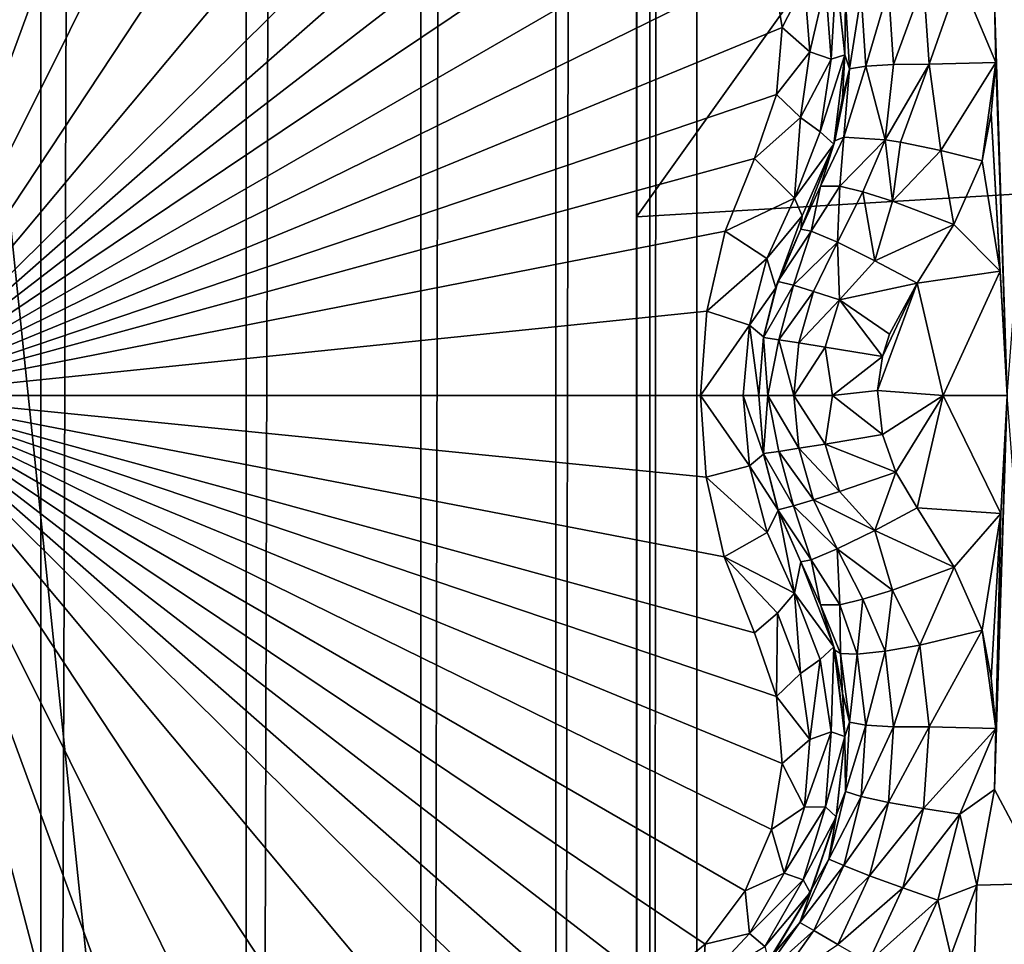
# Model space of a CAD drawing. Header units: metres. Extents: x -205 to 205, y -104 to 104.
# Tile 1034 of 1056: x 36.27 to 38.38, y -50.14 to -48.15. Entities that reach past the tile are written whole.
import ezdxf

# ---------------------------------------------------------------- set-up
doc = ezdxf.new("R2010")
doc.units = ezdxf.units.M
doc.layers.add('solid_01_2-CONSUMER_EHM_BOX_SW0001', color=7, linetype='CONTINUOUS')

msp = doc.modelspace()

# ---------------------------------------------------------------- linework, layer by layer
at = {"layer": 'solid_01_2-CONSUMER_EHM_BOX_SW0001'}
for points in [[(37.725636, -66.17981), (37.7257, 66.262611), (93.554939, 67.880234)], [(37.725636, -66.737389), (93.554939, 67.880234), (93.353928, 67.360405)], [(37.725636, -66.737389), (37.725636, -66.17981), (93.554939, 67.880234)], [(37.725636, -66.737389), (93.353928, 67.360405), (93.252739, 66.82016)], [(37.423435, -67.797455), (93.252739, 66.82016), (93.252739, 66.262589)], [(37.423435, -67.797455), (37.624447, -67.277626), (93.252739, 66.82016)], [(37.624447, -67.277626), (37.725636, -66.737389), (93.252739, 66.82016)], [(93.25267, -66.17984), (37.423435, -67.797455), (93.252739, 66.262589)], [(37.624451, -65.639565), (37.624512, 65.722374), (37.7257, 66.262611)], [(37.725636, -66.17981), (37.624451, -65.639565), (37.7257, 66.262611)], [(37.423439, -65.119743), (37.4235, 65.202545), (37.624512, 65.722374)], [(37.624451, -65.639565), (37.423439, -65.119743), (37.624512, 65.722374)], [(37.133389, -64.652367), (37.13345, 64.735168), (37.4235, 65.202545)], [(37.423439, -65.119743), (37.133389, -64.652367), (37.4235, 65.202545)], [(36.758873, -64.240562), (36.758934, 64.323364), (37.13345, 64.735168)], [(37.133389, -64.652367), (36.758873, -64.240562), (37.13345, 64.735168)], [(36.318722, -63.909256), (36.318783, 63.992058), (36.758934, 64.323364)], [(36.758873, -64.240562), (36.318722, -63.909256), (36.758934, 64.323364)], [(35.821896, -63.660854), (35.821957, 63.74366), (36.318783, 63.992058)], [(36.318722, -63.909256), (35.821896, -63.660854), (36.318783, 63.992058)], [(39.041775, -42.73806, 75), (38.274673, -42.903759, 75), (63.596031, -54.576706, 75)], [(38.274673, -42.903759, 75), (-63.60397, -54.56757, 75), (63.596031, -54.576706, 75)], [(38.274673, -42.903759, 75), (37.499931, -42.958599, 75), (-63.60397, -54.56757, 75)], [(37.499931, -42.958599, 75), (-37.500069, -42.958565, 75), (-63.60397, -54.56757, 75)], [(37.595528, -61.574837, 72), (43.786026, -46.668743, 72), (44.826401, -45.865761, 72)], [(54.595528, -61.576061, 72), (37.595528, -61.574837, 72), (44.826401, -45.865761, 72)], [(37.595528, -61.574837, 72), (42.657833, -47.341644, 72), (43.786026, -46.668743, 72)], [(35.989162, -48.958599, 15.440842), (36.383926, -46.983891, 16.603498), (36.265377, -46.901554, 16.639135)], [(35.989162, -48.958599, 15.440842), (36.478699, -47.093544, 16.554106), (36.383926, -46.983891, 16.603498)], [(37.596462, -48.574837, 69.5), (37.596569, -47.074837, 69.5), (38.71262, -47.009129, 69.5)], [(38.908333, -48.496426, 69.5), (37.596462, -48.574837, 69.5), (38.71262, -47.009129, 69.5)], [(36.095982, -55.224731, 66.416206), (36.096569, -47.07473, 63.099998), (37.595528, -61.574837, 69)], [(37.595528, -61.574837, 69), (36.096569, -47.07473, 63.099998), (37.596569, -47.074837, 63.099998)], [(37.595528, -61.574837, 69), (37.596569, -47.074837, 63.099998), (37.595528, -61.574837, 72)], [(37.596462, -48.574837, 69.5), (37.595528, -61.574837, 72), (37.596569, -47.074837, 63.099998)], [(37.596462, -48.574837, 69.5), (37.596569, -47.074837, 63.099998), (37.596569, -47.074837, 69.5)], [(35.989162, -48.958599, 15.440842), (36.612408, -47.257301, 16.486921), (36.478699, -47.093544, 16.554106)], [(35.989162, -48.958599, 15.440842), (36.772251, -47.391598, 16.45223), (36.612408, -47.257301, 16.486921)], [(37.595528, -61.574837, 72), (41.456921, -47.875465, 72), (42.657833, -47.341644, 72)], [(35.989162, -48.958599, 15.440842), (36.954746, -47.496952, 16.452236), (36.772251, -47.391598, 16.45223)], [(35.989162, -48.958599, 15.440842), (37.150982, -47.56823, 16.486938), (36.954746, -47.496952, 16.452236)], [(35.989162, -48.958599, 15.440842), (37.359581, -47.602123, 16.554106), (37.150982, -47.56823, 16.486938)], [(35.989162, -48.958599, 15.440842), (37.501896, -47.62936, 16.603487), (37.359581, -47.602123, 16.554106)], [(35.989162, -48.958599, 15.440842), (37.632435, -47.690819, 16.639118), (37.501896, -47.62936, 16.603487)], [(35.989162, -48.958599, 15.440842), (37.743534, -47.781624, 16.660553), (37.632435, -47.690819, 16.639118)], [(35.989162, -48.958599, 15.440842), (37.829433, -47.896053, 16.667706), (37.743534, -47.781624, 16.660553)], [(37.595528, -61.574837, 72), (40.200916, -48.262257, 72), (41.456921, -47.875465, 72)], [(35.989162, -48.958599, 15.440842), (37.885609, -48.027653, 16.660563), (37.829433, -47.896053, 16.667706)], [(38.471291, -47.912022, 18.295647), (38.363773, -48.113869, 18.35541), (38.390972, -48.958599, 18.393747)], [(35.989162, -48.958599, 15.440842), (37.908722, -48.169277, 16.639137), (37.885609, -48.027653, 16.660563)], [(37.956482, -48.075439, 16.698145), (37.885609, -48.027653, 16.660563), (37.908722, -48.169277, 16.639137)], [(38.001751, -48.076324, 16.759886), (38.013489, -48.237179, 16.731564), (38.024208, -48.055325, 16.873802)], [(38.013489, -48.237179, 16.731564), (38.043224, -48.227348, 16.853397), (38.024208, -48.055325, 16.873802)], [(38.024208, -48.055325, 16.873802), (38.043224, -48.227348, 16.853397), (38.025219, -48.05991, 18.108315)], [(38.044724, -48.109043, 18.184185), (38.025219, -48.05991, 18.108315), (38.043224, -48.227348, 18.126163)], [(38.043224, -48.227348, 16.853397), (38.043224, -48.227348, 18.126163), (38.025219, -48.05991, 18.108315)], [(38.223751, -48.24789, 18.370024), (38.28981, -48.060604, 18.362474), (38.211338, -48.072567, 18.35281)], [(38.223751, -48.24789, 18.370024), (38.366783, -48.24427, 18.367846), (38.28981, -48.060604, 18.362474)], [(38.363773, -48.113869, 18.35541), (38.28981, -48.060604, 18.362474), (38.366783, -48.24427, 18.367846)], [(37.967896, -48.220901, 16.672249), (37.956482, -48.075439, 16.698145), (37.908722, -48.169277, 16.639137)], [(38.001751, -48.076324, 16.759886), (37.956482, -48.075439, 16.698145), (37.967896, -48.220901, 16.672249)], [(38.001751, -48.076324, 16.759886), (37.967896, -48.220901, 16.672249), (38.013489, -48.237179, 16.731564)], [(38.211338, -48.072567, 18.35281), (38.136452, -48.086048, 18.315992), (38.14761, -48.248199, 18.333315)], [(38.223751, -48.24789, 18.370024), (38.211338, -48.072567, 18.35281), (38.14761, -48.248199, 18.333315)], [(38.078293, -48.098862, 18.256014), (38.044724, -48.109043, 18.184185), (38.052982, -48.257805, 18.2019)], [(38.087986, -48.251778, 18.273518), (38.078293, -48.098862, 18.256014), (38.052982, -48.257805, 18.2019)], [(38.136452, -48.086048, 18.315992), (38.078293, -48.098862, 18.256014), (38.087986, -48.251778, 18.273518)], [(38.14761, -48.248199, 18.333315), (38.136452, -48.086048, 18.315992), (38.087986, -48.251778, 18.273518)], [(38.052982, -48.257805, 18.2019), (38.044724, -48.109043, 18.184185), (38.043224, -48.227348, 18.126163)], [(38.366783, -48.24427, 18.367846), (38.390972, -48.958599, 18.393747), (38.363773, -48.113869, 18.35541)], [(35.989162, -48.958599, 15.440842), (37.896694, -48.313107, 16.603502), (37.908722, -48.169277, 16.639137)], [(37.967896, -48.220901, 16.672249), (37.908722, -48.169277, 16.639137), (37.896694, -48.313107, 16.603502)], [(37.947674, -48.362118, 16.634918), (37.967896, -48.220901, 16.672249), (37.896694, -48.313107, 16.603502)], [(38.013489, -48.237179, 16.731564), (37.967896, -48.220901, 16.672249), (37.947674, -48.362118, 16.634918)], [(37.99004, -48.392731, 16.690861), (38.019402, -48.419594, 16.818287), (38.043224, -48.227348, 16.853397)], [(38.013489, -48.237179, 16.731564), (37.99004, -48.392731, 16.690861), (38.043224, -48.227348, 16.853397)], [(38.019402, -48.419594, 16.818287), (38.037735, -48.320194, 18.139544), (38.043224, -48.227348, 18.126163)], [(38.043224, -48.227348, 16.853397), (38.019402, -48.419594, 16.818287), (38.043224, -48.227348, 18.126163)], [(38.052982, -48.257805, 18.2019), (38.043224, -48.227348, 18.126163), (38.037735, -48.320194, 18.139544)], [(38.013489, -48.237179, 16.731564), (37.947674, -48.362118, 16.634918), (37.99004, -48.392731, 16.690861)], [(38.14761, -48.248199, 18.333315), (38.087986, -48.251778, 18.273518), (38.129105, -48.410027, 18.356613)], [(38.223751, -48.24789, 18.370024), (38.14761, -48.248199, 18.333315), (38.129105, -48.410027, 18.356613)], [(38.223751, -48.24789, 18.370024), (38.129105, -48.410027, 18.356613), (38.162582, -48.415279, 18.376804)], [(38.248997, -48.432632, 18.401863), (38.223751, -48.24789, 18.370024), (38.162582, -48.415279, 18.376804)], [(38.248997, -48.432632, 18.401863), (38.366783, -48.24427, 18.367846), (38.223751, -48.24789, 18.370024)], [(38.248997, -48.432632, 18.401863), (38.33762, -48.455177, 18.393747), (38.366783, -48.24427, 18.367846)], [(38.357048, -48.353325, 18.380333), (38.366783, -48.24427, 18.367846), (38.33762, -48.455177, 18.393747)], [(38.357048, -48.353325, 18.380333), (38.390972, -48.958599, 18.393747), (38.366783, -48.24427, 18.367846)], [(37.595528, -61.574837, 72), (38.908333, -48.496426, 72), (40.200916, -48.262257, 72)], [(38.052982, -48.257805, 18.2019), (38.037735, -48.320194, 18.139544), (38.021217, -48.41222, 18.155281)], [(38.040459, -48.404324, 18.24468), (38.052982, -48.257805, 18.2019), (38.021217, -48.41222, 18.155281)], [(38.087986, -48.251778, 18.273518), (38.052982, -48.257805, 18.2019), (38.040459, -48.404324, 18.24468)], [(38.129105, -48.410027, 18.356613), (38.087986, -48.251778, 18.273518), (38.040459, -48.404324, 18.24468)], [(35.989162, -48.958599, 15.440842), (37.849113, -48.45002, 16.554106), (37.896694, -48.313107, 16.603502)], [(37.947674, -48.362118, 16.634918), (37.896694, -48.313107, 16.603502), (37.849113, -48.45002, 16.554106)], [(38.019402, -48.419594, 16.818287), (38.021217, -48.41222, 18.155281), (38.037735, -48.320194, 18.139544)], [(38.357048, -48.353325, 18.380333), (38.33762, -48.455177, 18.393747), (38.376179, -48.691734, 18.393724)], [(38.357048, -48.353325, 18.380333), (38.376179, -48.691734, 18.393724), (38.390972, -48.958599, 18.393747)], [(37.934898, -48.535103, 16.639467), (37.947674, -48.362118, 16.634918), (37.849113, -48.45002, 16.554106)], [(37.99004, -48.392731, 16.690861), (37.947674, -48.362118, 16.634918), (37.934898, -48.535103, 16.639467)], [(37.99004, -48.392731, 16.690861), (37.934898, -48.535103, 16.639467), (38.019402, -48.419594, 16.818287)], [(37.934898, -48.535103, 16.639467), (37.951801, -48.573315, 16.70359), (38.019402, -48.419594, 16.818287)], [(37.990948, -48.509491, 18.172096), (38.019402, -48.419594, 16.818287), (37.948456, -48.601891, 16.770613)], [(37.951801, -48.573315, 16.70359), (37.948456, -48.601891, 16.770613), (38.019402, -48.419594, 16.818287)], [(37.990948, -48.509491, 18.172096), (38.040459, -48.404324, 18.24468), (38.021217, -48.41222, 18.155281)], [(38.031898, -48.509453, 18.304129), (38.040459, -48.404324, 18.24468), (37.990948, -48.509491, 18.172096)], [(37.990948, -48.509491, 18.172096), (38.021217, -48.41222, 18.155281), (38.019402, -48.419594, 16.818287)], [(38.031898, -48.509453, 18.304129), (38.129105, -48.410027, 18.356613), (38.040459, -48.404324, 18.24468)], [(38.08144, -48.521561, 18.36202), (38.129105, -48.410027, 18.356613), (38.031898, -48.509453, 18.304129)], [(38.145145, -48.541233, 18.402063), (38.129105, -48.410027, 18.356613), (38.08144, -48.521561, 18.36202)], [(38.145145, -48.541233, 18.402063), (38.162582, -48.415279, 18.376804), (38.129105, -48.410027, 18.356613)], [(38.145145, -48.541233, 18.402063), (38.248997, -48.432632, 18.401863), (38.162582, -48.415279, 18.376804)], [(38.276997, -48.591938, 18.416395), (38.248997, -48.432632, 18.401863), (38.145145, -48.541233, 18.402063)], [(38.276997, -48.591938, 18.416395), (38.33762, -48.455177, 18.393747), (38.248997, -48.432632, 18.401863)], [(35.989162, -48.958599, 15.440842), (37.78635, -48.606052, 16.498224), (37.849113, -48.45002, 16.554106)], [(37.934898, -48.535103, 16.639467), (37.849113, -48.45002, 16.554106), (37.78635, -48.606052, 16.498224)], [(38.376179, -48.691734, 18.393724), (38.33762, -48.455177, 18.393747), (38.276997, -48.591938, 18.416395)], [(37.595528, -61.574837, 72), (37.596462, -48.574837, 72), (38.908333, -48.496426, 72)], [(38.908333, -48.496426, 69.5), (38.908333, -48.496426, 72), (37.596462, -48.574837, 72)], [(38.908333, -48.496426, 69.5), (37.596462, -48.574837, 72), (37.596462, -48.574837, 69.5)], [(37.948456, -48.601891, 18.184393), (37.990948, -48.509491, 18.172096), (37.948456, -48.601891, 16.770613)], [(37.970692, -48.605961, 18.285564), (37.990948, -48.509491, 18.172096), (37.948456, -48.601891, 18.184393)], [(38.031898, -48.509453, 18.304129), (37.970692, -48.605961, 18.285564), (38.026878, -48.629761, 18.369303)], [(38.031898, -48.509453, 18.304129), (37.990948, -48.509491, 18.172096), (37.970692, -48.605961, 18.285564)], [(38.08144, -48.521561, 18.36202), (38.031898, -48.509453, 18.304129), (38.026878, -48.629761, 18.369303)], [(38.08144, -48.521561, 18.36202), (38.026878, -48.629761, 18.369303), (38.107368, -48.669197, 18.42128)], [(38.145145, -48.541233, 18.402063), (38.08144, -48.521561, 18.36202), (38.107368, -48.669197, 18.42128)], [(37.78635, -48.606052, 16.498224), (37.87603, -48.664715, 16.587399), (37.934898, -48.535103, 16.639467)], [(37.87603, -48.664715, 16.587399), (37.951801, -48.573315, 16.70359), (37.934898, -48.535103, 16.639467)], [(38.276997, -48.591938, 18.416395), (38.145145, -48.541233, 18.402063), (38.107368, -48.669197, 18.42128)], [(37.596462, -48.574837, 69.5), (37.596462, -48.574837, 72), (37.595528, -61.574837, 72)], [(37.87603, -48.664715, 16.587399), (37.894646, -48.727634, 16.708603), (37.951801, -48.573315, 16.70359)], [(37.894646, -48.727634, 16.708603), (37.948456, -48.601891, 16.770613), (37.951801, -48.573315, 16.70359)], [(35.989162, -48.958599, 15.440842), (37.746758, -48.777828, 16.460941), (37.78635, -48.606052, 16.498224)], [(37.746758, -48.777828, 16.460941), (37.87603, -48.664715, 16.587399), (37.78635, -48.606052, 16.498224)], [(37.894646, -48.727634, 16.708603), (37.948456, -48.601891, 18.184393), (37.948456, -48.601891, 16.770613)], [(37.899246, -48.713879, 18.188141), (37.948456, -48.601891, 18.184393), (37.894646, -48.727634, 16.708603)], [(37.970692, -48.605961, 18.285564), (37.948456, -48.601891, 18.184393), (37.899246, -48.713879, 18.188141)], [(37.970692, -48.605961, 18.285564), (37.899246, -48.713879, 18.188141), (37.933006, -48.721889, 18.314867)], [(38.026878, -48.629761, 18.369303), (37.970692, -48.605961, 18.285564), (37.933006, -48.721889, 18.314867)], [(38.276997, -48.591938, 18.416395), (38.107368, -48.669197, 18.42128), (38.198376, -48.717518, 18.432564)], [(38.376179, -48.691734, 18.393724), (38.276997, -48.591938, 18.416395), (38.198376, -48.717518, 18.432564)], [(38.026878, -48.629761, 18.369303), (37.933006, -48.721889, 18.314867), (37.975788, -48.735058, 18.370695)], [(38.026878, -48.629761, 18.369303), (37.975788, -48.735058, 18.370695), (38.031483, -48.753117, 18.411472)], [(38.107368, -48.669197, 18.42128), (38.026878, -48.629761, 18.369303), (38.031483, -48.753117, 18.411472)], [(37.746758, -48.777828, 16.460941), (37.838367, -48.807808, 16.552685), (37.87603, -48.664715, 16.587399)], [(37.838367, -48.807808, 16.552685), (37.894646, -48.727634, 16.708603), (37.87603, -48.664715, 16.587399)], [(38.107368, -48.669197, 18.42128), (38.031483, -48.753117, 18.411472), (38.198376, -48.717518, 18.432564)], [(38.376179, -48.691734, 18.393724), (38.198376, -48.717518, 18.432564), (38.253761, -48.958599, 18.426504)], [(38.376179, -48.691734, 18.393724), (38.253761, -48.958599, 18.426504), (38.390972, -48.958599, 18.393747)], [(37.868587, -48.834179, 18.189436), (37.899246, -48.713879, 18.188141), (37.868816, -48.832832, 16.677401)], [(37.933006, -48.721889, 18.314867), (37.899246, -48.713879, 18.188141), (37.868587, -48.834179, 18.189436)], [(37.899246, -48.713879, 18.188141), (37.894646, -48.727634, 16.708603), (37.868816, -48.832832, 16.677401)], [(37.838367, -48.807808, 16.552685), (37.868816, -48.832832, 16.677401), (37.894646, -48.727634, 16.708603)], [(37.933006, -48.721889, 18.314867), (37.868587, -48.834179, 18.189436), (37.901688, -48.838829, 18.314287)], [(37.975788, -48.735058, 18.370695), (37.933006, -48.721889, 18.314867), (37.901688, -48.838829, 18.314287)], [(37.975788, -48.735058, 18.370695), (37.901688, -48.838829, 18.314287), (37.94455, -48.845642, 18.36972)], [(38.031483, -48.753117, 18.411472), (37.975788, -48.735058, 18.370695), (37.94455, -48.845642, 18.36972)], [(38.031483, -48.753117, 18.411472), (38.138485, -48.827187, 18.43854), (38.198376, -48.717518, 18.432564)], [(38.198376, -48.717518, 18.432564), (38.123825, -48.874779, 18.439276), (38.113277, -48.947495, 18.439625)], [(38.253761, -48.958599, 18.426504), (38.198376, -48.717518, 18.432564), (38.113277, -48.947495, 18.439625)], [(38.198376, -48.717518, 18.432564), (38.138485, -48.827187, 18.43854), (38.123825, -48.874779, 18.439276)], [(38.031483, -48.753117, 18.411472), (37.94455, -48.845642, 18.36972), (38.000629, -48.854782, 18.41069)], [(38.031483, -48.753117, 18.411472), (38.000629, -48.854782, 18.41069), (38.123825, -48.874779, 18.439276)], [(38.031483, -48.753117, 18.411472), (38.123825, -48.874779, 18.439276), (38.138485, -48.827187, 18.43854)], [(35.989162, -48.958599, 15.440842), (37.733196, -48.958599, 16.44776), (37.746758, -48.777828, 16.460941)], [(37.733196, -48.958599, 16.44776), (37.838367, -48.807808, 16.552685), (37.746758, -48.777828, 16.460941)], [(37.733196, -48.958599, 16.44776), (37.824703, -48.958599, 16.539265), (37.838367, -48.807808, 16.552685)], [(37.824703, -48.958599, 16.539265), (37.858196, -48.958599, 16.664267), (37.838367, -48.807808, 16.552685)], [(37.858196, -48.958599, 16.664267), (37.868816, -48.832832, 16.677401), (37.838367, -48.807808, 16.552685)], [(37.868587, -48.834179, 18.189436), (37.868816, -48.832832, 16.677401), (37.858196, -48.958599, 16.664267)], [(37.858196, -48.958599, 18.189676), (37.868587, -48.834179, 18.189436), (37.858196, -48.958599, 16.664267)], [(37.868587, -48.834179, 18.189436), (37.858196, -48.958599, 18.189676), (37.877804, -48.958599, 18.286726)], [(37.901688, -48.838829, 18.314287), (37.868587, -48.834179, 18.189436), (37.877804, -48.958599, 18.286726)], [(37.901688, -48.838829, 18.314287), (37.877804, -48.958599, 18.286726), (37.933483, -48.958599, 18.36849)], [(37.94455, -48.845642, 18.36972), (37.901688, -48.838829, 18.314287), (37.933483, -48.958599, 18.36849)], [(38.000629, -48.854782, 18.41069), (37.94455, -48.845642, 18.36972), (37.933483, -48.958599, 18.36849)], [(38.000629, -48.854782, 18.41069), (37.933483, -48.958599, 18.36849), (38.016502, -48.958599, 18.422255)], [(38.123825, -48.874779, 18.439276), (38.000629, -48.854782, 18.41069), (38.016502, -48.958599, 18.422255)], [(38.123825, -48.874779, 18.439276), (38.016502, -48.958599, 18.422255), (38.113277, -48.947495, 18.439625)], [(38.123798, -49.041916, 18.439278), (38.113277, -48.947495, 18.439625), (38.016502, -48.958599, 18.422255)], [(38.253761, -48.958599, 18.426504), (38.113277, -48.947495, 18.439625), (38.123798, -49.041916, 18.439278)], [(37.745914, -49.13372, 16.460129), (37.733196, -48.958599, 16.44776), (35.989162, -48.958599, 15.440842)], [(37.896687, -49.60405, 16.603489), (37.849113, -49.467178, 16.554106), (35.989162, -48.958599, 15.440842)], [(37.784363, -49.304752, 16.496393), (35.989162, -48.958599, 15.440842), (37.849113, -49.467178, 16.554106)], [(37.501945, -50.287823, 16.603502), (35.989162, -48.958599, 15.440842), (37.359581, -50.315075, 16.554106)], [(37.150917, -50.348988, 16.486923), (37.359581, -50.315075, 16.554106), (35.989162, -48.958599, 15.440842)], [(37.632511, -50.226326, 16.639137), (35.989162, -48.958599, 15.440842), (37.501945, -50.287823, 16.603502)], [(37.743607, -50.135498, 16.660563), (35.989162, -48.958599, 15.440842), (37.632511, -50.226326, 16.639137)], [(37.829487, -50.021049, 16.667706), (35.989162, -48.958599, 15.440842), (37.743607, -50.135498, 16.660563)], [(37.885639, -49.889442, 16.660553), (35.989162, -48.958599, 15.440842), (37.829487, -50.021049, 16.667706)], [(37.908726, -49.747822, 16.639118), (35.989162, -48.958599, 15.440842), (37.885639, -49.889442, 16.660553)], [(37.896687, -49.60405, 16.603489), (35.989162, -48.958599, 15.440842), (37.908726, -49.747822, 16.639118)], [(37.784363, -49.304752, 16.496393), (37.745914, -49.13372, 16.460129), (35.989162, -48.958599, 15.440842)], [(36.954712, -50.420258, 16.452232), (37.150917, -50.348988, 16.486923), (35.989162, -48.958599, 15.440842)], [(36.772213, -50.525623, 16.452232), (36.954712, -50.420258, 16.452232), (35.989162, -48.958599, 15.440842)], [(36.612373, -50.659927, 16.486931), (36.772213, -50.525623, 16.452232), (35.989162, -48.958599, 15.440842)], [(36.478695, -50.823654, 16.554106), (36.612373, -50.659927, 16.486931), (35.989162, -48.958599, 15.440842)], [(36.383945, -50.933285, 16.603489), (36.478695, -50.823654, 16.554106), (35.989162, -48.958599, 15.440842)], [(36.26545, -51.015606, 16.63912), (36.383945, -50.933285, 16.603489), (35.989162, -48.958599, 15.440842)], [(37.83839, -49.109528, 16.552706), (37.824703, -48.958599, 16.539265), (37.733196, -48.958599, 16.44776)], [(37.745914, -49.13372, 16.460129), (37.83839, -49.109528, 16.552706), (37.733196, -48.958599, 16.44776)], [(37.868835, -49.08448, 16.677425), (37.858196, -48.958599, 16.664267), (37.824703, -48.958599, 16.539265)], [(37.83839, -49.109528, 16.552706), (37.868835, -49.08448, 16.677425), (37.824703, -48.958599, 16.539265)], [(37.868835, -49.08448, 16.677425), (37.858196, -48.958599, 18.189676), (37.858196, -48.958599, 16.664267)], [(37.868835, -49.08448, 16.677425), (37.86861, -49.083141, 18.189436), (37.858196, -48.958599, 18.189676)], [(37.86861, -49.083141, 18.189436), (37.877804, -48.958599, 18.286726), (37.858196, -48.958599, 18.189676)], [(37.901711, -49.078487, 18.314287), (37.877804, -48.958599, 18.286726), (37.86861, -49.083141, 18.189436)], [(37.944572, -49.071667, 18.369722), (37.933483, -48.958599, 18.36849), (37.877804, -48.958599, 18.286726)], [(37.944572, -49.071667, 18.369722), (37.877804, -48.958599, 18.286726), (37.901711, -49.078487, 18.314287)], [(38.000652, -49.062519, 18.410692), (38.016502, -48.958599, 18.422255), (37.933483, -48.958599, 18.36849)], [(38.000652, -49.062519, 18.410692), (37.933483, -48.958599, 18.36849), (37.944572, -49.071667, 18.369722)], [(38.123798, -49.041916, 18.439278), (38.016502, -48.958599, 18.422255), (38.000652, -49.062519, 18.410692)], [(38.253761, -48.958599, 18.426504), (38.123798, -49.041916, 18.439278), (38.152554, -49.123108, 18.437561)], [(38.253761, -48.958599, 18.426504), (38.152554, -49.123108, 18.437561), (38.198376, -49.199677, 18.432564)], [(38.198376, -49.199677, 18.432564), (38.377525, -49.211716, 18.39377), (38.253761, -48.958599, 18.426504)], [(38.253761, -48.958599, 18.426504), (38.377525, -49.211716, 18.39377), (38.390972, -48.958599, 18.393747)], [(38.390972, -48.958599, 18.393747), (38.363777, -49.803268, 18.355415), (38.471291, -50.005173, 18.295647)], [(38.390972, -48.958599, 18.393747), (38.366779, -49.672787, 18.367859), (38.363777, -49.803268, 18.355415)], [(38.390972, -48.958599, 18.393747), (38.377525, -49.211716, 18.39377), (38.366779, -49.672787, 18.367859)], [(38.123798, -49.041916, 18.439278), (38.000652, -49.062519, 18.410692), (38.152554, -49.123108, 18.437561)], [(37.944572, -49.071667, 18.369722), (37.901711, -49.078487, 18.314287), (37.97583, -49.182247, 18.370695)], [(38.000652, -49.062519, 18.410692), (37.944572, -49.071667, 18.369722), (38.031521, -49.164181, 18.411472)], [(37.944572, -49.071667, 18.369722), (37.97583, -49.182247, 18.370695), (38.031521, -49.164181, 18.411472)], [(38.000652, -49.062519, 18.410692), (38.031521, -49.164181, 18.411472), (38.152554, -49.123108, 18.437561)], [(37.8997, -49.204632, 16.714602), (37.868835, -49.08448, 16.677425), (37.83839, -49.109528, 16.552706)], [(37.901711, -49.078487, 18.314287), (37.86861, -49.083141, 18.189436), (37.933044, -49.195423, 18.314865)], [(37.8997, -49.204632, 16.714602), (37.899288, -49.203438, 18.188139), (37.86861, -49.083141, 18.189436)], [(37.868835, -49.08448, 16.677425), (37.8997, -49.204632, 16.714602), (37.86861, -49.083141, 18.189436)], [(37.86861, -49.083141, 18.189436), (37.899288, -49.203438, 18.188139), (37.933044, -49.195423, 18.314865)], [(37.901711, -49.078487, 18.314287), (37.933044, -49.195423, 18.314865), (37.97583, -49.182247, 18.370695)], [(37.87608, -49.252613, 16.587442), (37.83839, -49.109528, 16.552706), (37.745914, -49.13372, 16.460129)], [(37.87608, -49.252613, 16.587442), (37.8997, -49.204632, 16.714602), (37.83839, -49.109528, 16.552706)], [(37.784363, -49.304752, 16.496393), (37.87608, -49.252613, 16.587442), (37.745914, -49.13372, 16.460129)], [(38.152554, -49.123108, 18.437561), (38.031521, -49.164181, 18.411472), (38.107361, -49.248001, 18.42128)], [(38.152554, -49.123108, 18.437561), (38.107361, -49.248001, 18.42128), (38.198376, -49.199677, 18.432564)], [(38.031521, -49.164181, 18.411472), (37.97583, -49.182247, 18.370695), (38.107361, -49.248001, 18.42128)], [(37.933044, -49.195423, 18.314865), (37.899288, -49.203438, 18.188139), (37.970684, -49.311237, 18.285561)], [(37.97583, -49.182247, 18.370695), (37.933044, -49.195423, 18.314865), (38.026871, -49.287437, 18.369303)], [(37.933044, -49.195423, 18.314865), (37.970684, -49.311237, 18.285561), (38.026871, -49.287437, 18.369303)], [(37.97583, -49.182247, 18.370695), (38.026871, -49.287437, 18.369303), (38.107361, -49.248001, 18.42128)], [(38.277779, -49.326733, 18.416172), (38.198376, -49.199677, 18.432564), (38.107361, -49.248001, 18.42128)], [(38.277779, -49.326733, 18.416172), (38.377525, -49.211716, 18.39377), (38.198376, -49.199677, 18.432564)], [(37.87608, -49.252613, 16.587442), (37.934902, -49.382095, 16.639465), (37.8997, -49.204632, 16.714602)], [(37.948456, -49.315308, 16.770613), (37.948456, -49.315308, 18.184393), (37.899288, -49.203438, 18.188139)], [(37.970684, -49.311237, 18.285561), (37.899288, -49.203438, 18.188139), (37.948456, -49.315308, 18.184393)], [(37.8997, -49.204632, 16.714602), (37.948456, -49.315308, 16.770613), (37.899288, -49.203438, 18.188139)], [(37.8997, -49.204632, 16.714602), (37.934902, -49.382095, 16.639465), (37.948456, -49.315308, 16.770613)], [(38.277779, -49.326733, 18.416172), (38.33762, -49.462021, 18.393747), (38.377525, -49.211716, 18.39377)], [(38.377525, -49.211716, 18.39377), (38.33762, -49.462021, 18.393747), (38.357033, -49.563755, 18.380348)], [(38.377525, -49.211716, 18.39377), (38.357033, -49.563755, 18.380348), (38.366779, -49.672787, 18.367859)], [(37.784363, -49.304752, 16.496393), (37.934902, -49.382095, 16.639465), (37.87608, -49.252613, 16.587442)], [(38.145145, -49.375965, 18.402061), (38.107361, -49.248001, 18.42128), (38.026871, -49.287437, 18.369303)], [(38.277779, -49.326733, 18.416172), (38.107361, -49.248001, 18.42128), (38.145145, -49.375965, 18.402061)], [(37.784363, -49.304752, 16.496393), (37.849113, -49.467178, 16.554106), (37.898647, -49.425194, 16.587631)], [(37.784363, -49.304752, 16.496393), (37.898647, -49.425194, 16.587631), (37.934902, -49.382095, 16.639465)], [(38.031898, -49.407745, 18.304127), (38.026871, -49.287437, 18.369303), (37.970684, -49.311237, 18.285561)], [(38.08144, -49.395638, 18.36202), (38.026871, -49.287437, 18.369303), (38.031898, -49.407745, 18.304127)], [(38.145145, -49.375965, 18.402061), (38.026871, -49.287437, 18.369303), (38.08144, -49.395638, 18.36202)], [(37.934902, -49.382095, 16.639465), (38.019417, -49.497669, 16.818302), (37.948456, -49.315308, 16.770613)], [(37.990948, -49.407707, 18.172096), (37.970684, -49.311237, 18.285561), (37.948456, -49.315308, 18.184393)], [(38.019417, -49.497669, 16.818302), (37.948456, -49.315308, 18.184393), (37.948456, -49.315308, 16.770613)], [(38.019417, -49.497669, 16.818302), (37.990948, -49.407707, 18.172096), (37.948456, -49.315308, 18.184393)], [(38.031898, -49.407745, 18.304127), (37.970684, -49.311237, 18.285561), (37.990948, -49.407707, 18.172096)], [(38.277779, -49.326733, 18.416172), (38.145145, -49.375965, 18.402061), (38.204075, -49.49419, 18.39316)], [(38.277779, -49.326733, 18.416172), (38.204075, -49.49419, 18.39316), (38.33762, -49.462021, 18.393747)], [(37.898647, -49.425194, 16.587631), (37.94767, -49.555069, 16.634916), (37.934902, -49.382095, 16.639465)], [(37.934902, -49.382095, 16.639465), (37.94767, -49.555069, 16.634916), (37.99004, -49.524456, 16.690859)], [(37.99004, -49.524456, 16.690859), (38.019417, -49.497669, 16.818302), (37.934902, -49.382095, 16.639465)], [(38.145145, -49.375965, 18.402061), (38.08144, -49.395638, 18.36202), (38.129105, -49.507168, 18.356615)], [(38.145145, -49.375965, 18.402061), (38.129105, -49.507168, 18.356615), (38.204075, -49.49419, 18.39316)], [(37.990948, -49.407707, 18.172096), (38.021217, -49.504978, 18.155281), (38.033516, -49.511898, 18.225769)], [(38.019417, -49.497669, 16.818302), (38.021217, -49.504978, 18.155281), (37.990948, -49.407707, 18.172096)], [(38.031898, -49.407745, 18.304127), (37.990948, -49.407707, 18.172096), (38.033516, -49.511898, 18.225769)], [(38.08144, -49.395638, 18.36202), (38.031898, -49.407745, 18.304127), (38.069481, -49.51321, 18.297041)], [(38.031898, -49.407745, 18.304127), (38.033516, -49.511898, 18.225769), (38.069481, -49.51321, 18.297041)], [(38.08144, -49.395638, 18.36202), (38.069481, -49.51321, 18.297041), (38.129105, -49.507168, 18.356615)], [(37.896687, -49.60405, 16.603489), (37.898647, -49.425194, 16.587631), (37.849113, -49.467178, 16.554106)], [(37.896687, -49.60405, 16.603489), (37.94767, -49.555069, 16.634916), (37.898647, -49.425194, 16.587631)], [(38.204075, -49.49419, 18.39316), (38.223751, -49.669308, 18.370024), (38.33762, -49.462021, 18.393747)], [(38.223751, -49.669308, 18.370024), (38.366779, -49.672787, 18.367859), (38.33762, -49.462021, 18.393747)], [(38.366779, -49.672787, 18.367859), (38.357033, -49.563755, 18.380348), (38.33762, -49.462021, 18.393747)], [(38.204075, -49.49419, 18.39316), (38.129105, -49.507168, 18.356615), (38.14761, -49.668999, 18.333315)], [(38.223751, -49.669308, 18.370024), (38.204075, -49.49419, 18.39316), (38.14761, -49.668999, 18.333315)], [(37.99004, -49.524456, 16.690859), (38.013489, -49.680012, 16.731564), (38.019417, -49.497669, 16.818302)], [(38.013489, -49.680012, 16.731564), (38.043224, -49.68985, 16.853399), (38.019417, -49.497669, 16.818302)], [(38.019417, -49.497669, 16.818302), (38.043224, -49.68985, 16.853399), (38.021217, -49.504978, 18.155281)], [(38.033516, -49.511898, 18.225769), (38.021217, -49.504978, 18.155281), (38.037731, -49.597004, 18.139544)], [(38.043224, -49.68985, 16.853399), (38.037731, -49.597004, 18.139544), (38.021217, -49.504978, 18.155281)], [(38.052982, -49.659393, 18.2019), (38.033516, -49.511898, 18.225769), (38.037731, -49.597004, 18.139544)], [(38.069481, -49.51321, 18.297041), (38.033516, -49.511898, 18.225769), (38.052982, -49.659393, 18.2019)], [(38.087986, -49.665417, 18.273518), (38.069481, -49.51321, 18.297041), (38.052982, -49.659393, 18.2019)], [(38.129105, -49.507168, 18.356615), (38.069481, -49.51321, 18.297041), (38.087986, -49.665417, 18.273518)], [(38.14761, -49.668999, 18.333315), (38.129105, -49.507168, 18.356615), (38.087986, -49.665417, 18.273518)], [(37.99004, -49.524456, 16.690859), (37.94767, -49.555069, 16.634916), (37.967896, -49.696289, 16.672249)], [(37.99004, -49.524456, 16.690859), (37.967896, -49.696289, 16.672249), (38.013489, -49.680012, 16.731564)], [(37.896687, -49.60405, 16.603489), (37.967896, -49.696289, 16.672249), (37.94767, -49.555069, 16.634916)], [(38.052982, -49.659393, 18.2019), (38.037731, -49.597004, 18.139544), (38.043224, -49.68985, 18.126162)], [(38.043224, -49.68985, 16.853399), (38.043224, -49.68985, 18.126162), (38.037731, -49.597004, 18.139544)], [(37.896687, -49.60405, 16.603489), (37.908726, -49.747822, 16.639118), (37.967896, -49.696289, 16.672249)], [(38.044724, -49.808151, 18.184185), (38.052982, -49.659393, 18.2019), (38.043224, -49.68985, 18.126162)], [(38.087986, -49.665417, 18.273518), (38.052982, -49.659393, 18.2019), (38.044724, -49.808151, 18.184185)], [(38.078293, -49.818333, 18.256016), (38.087986, -49.665417, 18.273518), (38.044724, -49.808151, 18.184185)], [(38.14761, -49.668999, 18.333315), (38.087986, -49.665417, 18.273518), (38.078293, -49.818333, 18.256016)], [(38.013489, -49.680012, 16.731564), (37.967896, -49.696289, 16.672249), (37.956486, -49.841751, 16.698143)], [(38.013489, -49.680012, 16.731564), (37.956486, -49.841751, 16.698143), (38.001751, -49.840866, 16.759886)], [(38.013489, -49.680012, 16.731564), (38.001751, -49.840866, 16.759886), (38.043224, -49.68985, 16.853399)], [(38.136448, -49.83115, 18.315992), (38.14761, -49.668999, 18.333315), (38.078293, -49.818333, 18.256016)], [(38.223751, -49.669308, 18.370024), (38.14761, -49.668999, 18.333315), (38.136448, -49.83115, 18.315992)], [(38.211334, -49.844631, 18.35281), (38.223751, -49.669308, 18.370024), (38.136448, -49.83115, 18.315992)], [(38.211334, -49.844631, 18.35281), (38.366779, -49.672787, 18.367859), (38.223751, -49.669308, 18.370024)], [(38.211334, -49.844631, 18.35281), (38.289806, -49.85659, 18.362474), (38.366779, -49.672787, 18.367859)], [(38.289806, -49.85659, 18.362474), (38.363777, -49.803268, 18.355415), (38.366779, -49.672787, 18.367859)], [(37.908726, -49.747822, 16.639118), (37.956486, -49.841751, 16.698143), (37.967896, -49.696289, 16.672249)], [(38.001751, -49.840866, 16.759886), (38.024208, -49.861866, 16.873802), (38.043224, -49.68985, 16.853399)], [(38.024208, -49.861866, 16.873802), (38.025219, -49.857292, 18.108313), (38.043224, -49.68985, 18.126162)], [(38.043224, -49.68985, 16.853399), (38.024208, -49.861866, 16.873802), (38.043224, -49.68985, 18.126162)], [(38.044724, -49.808151, 18.184185), (38.043224, -49.68985, 18.126162), (38.025219, -49.857292, 18.108313)], [(37.908726, -49.747822, 16.639118), (37.885639, -49.889442, 16.660553), (37.956486, -49.841751, 16.698143)], [(38.008884, -49.953003, 18.173239), (38.044724, -49.808151, 18.184185), (38.025219, -49.857292, 18.108313)], [(38.078293, -49.818333, 18.256016), (38.044724, -49.808151, 18.184185), (38.008884, -49.953003, 18.173239)], [(38.289806, -49.85659, 18.362474), (38.326073, -50.008545, 18.341488), (38.363777, -49.803268, 18.355415)], [(38.363777, -49.803268, 18.355415), (38.326073, -50.008545, 18.341488), (38.471291, -50.005173, 18.295647)], [(38.040768, -49.9669, 18.245213), (38.078293, -49.818333, 18.256016), (38.008884, -49.953003, 18.173239)], [(38.136448, -49.83115, 18.315992), (38.078293, -49.818333, 18.256016), (38.040768, -49.9669, 18.245213)], [(38.096153, -49.988445, 18.305311), (38.136448, -49.83115, 18.315992), (38.040768, -49.9669, 18.245213)], [(38.211334, -49.844631, 18.35281), (38.136448, -49.83115, 18.315992), (38.096153, -49.988445, 18.305311)], [(37.885639, -49.889442, 16.660553), (37.912659, -49.983192, 16.71142), (37.956486, -49.841751, 16.698143)], [(38.001751, -49.840866, 16.759886), (37.956486, -49.841751, 16.698143), (37.912659, -49.983192, 16.71142)], [(38.001751, -49.840866, 16.759886), (37.912659, -49.983192, 16.71142), (37.953678, -49.997608, 16.774441)], [(38.001751, -49.840866, 16.759886), (37.953678, -49.997608, 16.774441), (38.024208, -49.861866, 16.873802)], [(38.167568, -50.014603, 18.342203), (38.211334, -49.844631, 18.35281), (38.096153, -49.988445, 18.305311)], [(38.167568, -50.014603, 18.342203), (38.289806, -49.85659, 18.362474), (38.211334, -49.844631, 18.35281)], [(37.953678, -49.997608, 16.774441), (37.968472, -50.024731, 16.883406), (38.024208, -49.861866, 16.873802)], [(38.024208, -49.861866, 16.873802), (37.968472, -50.024731, 16.883406), (37.972363, -50.016323, 18.099459)], [(38.008884, -49.953003, 18.173239), (38.025219, -49.857292, 18.108313), (37.972363, -50.016323, 18.099459)], [(38.024208, -49.861866, 16.873802), (37.972363, -50.016323, 18.099459), (38.025219, -49.857292, 18.108313)], [(38.167568, -50.014603, 18.342203), (38.242466, -50.040878, 18.351889), (38.289806, -49.85659, 18.362474)], [(38.289806, -49.85659, 18.362474), (38.242466, -50.040878, 18.351889), (38.326073, -50.008545, 18.341488)], [(37.885639, -49.889442, 16.660553), (37.829487, -50.021049, 16.667706), (37.912659, -49.983192, 16.71142)], [(37.946644, -50.088749, 18.169535), (38.008884, -49.953003, 18.173239), (37.972363, -50.016323, 18.099459)], [(38.040768, -49.9669, 18.245213), (38.008884, -49.953003, 18.173239), (37.946644, -50.088749, 18.169535)], [(37.976673, -50.106087, 18.241562), (38.040768, -49.9669, 18.245213), (37.946644, -50.088749, 18.169535)], [(38.096153, -49.988445, 18.305311), (38.040768, -49.9669, 18.245213), (37.976673, -50.106087, 18.241562)], [(37.829487, -50.021049, 16.667706), (37.838238, -50.112091, 16.71142), (37.912659, -49.983192, 16.71142)], [(37.953678, -49.997608, 16.774441), (37.912659, -49.983192, 16.71142), (37.838238, -50.112091, 16.71142)], [(37.953678, -49.997608, 16.774441), (37.838238, -50.112091, 16.71142), (37.871231, -50.140411, 16.774441)], [(37.953678, -49.997608, 16.774441), (37.871231, -50.140411, 16.774441), (37.968472, -50.024731, 16.883406)], [(38.028099, -50.13578, 18.301702), (38.096153, -49.988445, 18.305311), (37.976673, -50.106087, 18.241562)], [(38.167568, -50.014603, 18.342203), (38.096153, -49.988445, 18.305311), (38.028099, -50.13578, 18.301702)], [(37.829487, -50.021049, 16.667706), (37.743607, -50.135498, 16.660563), (37.838238, -50.112091, 16.71142)], [(37.871231, -50.140411, 16.774441), (37.879044, -50.171127, 16.882181), (37.968472, -50.024731, 16.883406)], [(37.968472, -50.024731, 16.883406), (37.879044, -50.171127, 16.882181), (37.887245, -50.160316, 18.099911)], [(37.946644, -50.088749, 18.169535), (37.972363, -50.016323, 18.099459), (37.887245, -50.160316, 18.099911)], [(37.968472, -50.024731, 16.883406), (37.887245, -50.160316, 18.099911), (37.972363, -50.016323, 18.099459)], [(38.093956, -50.173801, 18.338621), (38.167568, -50.014603, 18.342203), (38.028099, -50.13578, 18.301702)], [(38.093956, -50.173801, 18.338621), (38.242466, -50.040878, 18.351889), (38.167568, -50.014603, 18.342203)], [(38.242466, -50.040878, 18.351889), (38.270172, -50.15963, 18.336081), (38.326073, -50.008545, 18.341488)], [(38.294319, -51.050293, 18.132406), (38.326073, -50.008545, 18.341488), (38.270172, -50.15963, 18.336081)], [(38.294319, -51.050293, 18.132406), (38.471291, -50.005173, 18.295647), (38.326073, -50.008545, 18.341488)], [(38.294319, -51.050293, 18.132406), (38.579582, -51.030788, 18.042622), (38.471291, -50.005173, 18.295647)], [(38.093956, -50.173801, 18.338621), (38.162697, -50.21349, 18.348312), (38.242466, -50.040878, 18.351889)], [(38.242466, -50.040878, 18.351889), (38.162697, -50.21349, 18.348312), (38.270172, -50.15963, 18.336081)], [(37.860199, -50.210526, 18.173239), (37.946644, -50.088749, 18.169535), (37.887245, -50.160316, 18.099911)], [(37.976673, -50.106087, 18.241562), (37.946644, -50.088749, 18.169535), (37.860199, -50.210526, 18.173239)], [(37.888176, -50.23119, 18.245213), (37.976673, -50.106087, 18.241562), (37.860199, -50.210526, 18.173239)], [(38.028099, -50.13578, 18.301702), (37.976673, -50.106087, 18.241562), (37.888176, -50.23119, 18.245213)], [(37.743607, -50.135498, 16.660563), (37.737659, -50.220768, 16.698145), (37.838238, -50.112091, 16.71142)], [(37.871231, -50.140411, 16.774441), (37.838238, -50.112091, 16.71142), (37.737659, -50.220768, 16.698145)], [(37.743607, -50.135498, 16.660563), (37.632511, -50.226326, 16.639137), (37.737659, -50.220768, 16.698145)]]:
    msp.add_3dface(points, dxfattribs=at)

doc.saveas('drawing.dxf')
